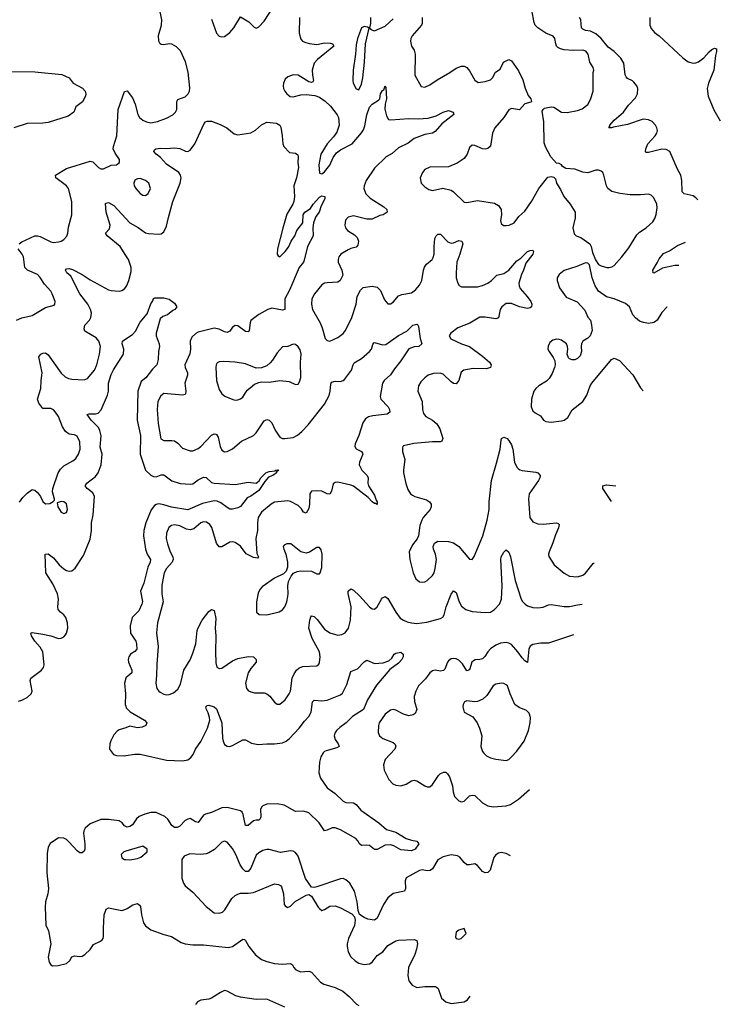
# Model space of a CAD drawing. Header units: inches. Extents: x 1834610 to 2027685, y 642842 to 774116.
# Tile 417 of 632: x 1999194 to 2004515, y 680971 to 688452. Entities that reach past the tile are written whole.
import ezdxf

# ---------------------------------------------------------------- set-up
doc = ezdxf.new("R2010")
doc.units = ezdxf.units.IN
doc.header["$MEASUREMENT"] = 0
doc.layers.add('B9698', color=7, linetype='Continuous')
doc.layers.add('C0608', color=7, linetype='Continuous')

msp = doc.modelspace()

# ---------------------------------------------------------------- linework, layer by layer
at = {"layer": 'B9698', "color": 5}
for points, elevation in [([(1999130, 688059.2), (1999310, 688057.3), (1999514.7, 688034.7), (1999571, 688010), (1999601.6, 687970), (1999671.9, 687931.9), (1999691.5, 687910), (1999697.4, 687890), (1999695.1, 687870), (1999672.5, 687827.5), (1999621.6, 687790), (1999604.9, 687750), (1999561.8, 687718.2), (1999410, 687670.8), (1999370, 687666.2), (1999250, 687664.7), (1999149.2, 687630.8)], 260), ([(1999189.6, 686750), (1999210, 686764.2), (1999310, 686808.9), (1999330, 686810.3), (1999350, 686804.2), (1999430, 686763.6), (1999450, 686759), (1999490, 686763.1), (1999510, 686770.3), (1999530, 686781.3), (1999553.2, 686806.8), (1999560.4, 686830), (1999564.6, 686875.4), (1999589.8, 686970), (1999589.8, 687070), (1999563.9, 687170), (1999549.7, 687190), (1999469.6, 687250), (1999467, 687270), (1999550, 687321.1), (1999730, 687377.6), (1999750, 687372.7), (1999793.4, 687330), (1999810, 687320.3), (1999830, 687318.4), (1999890, 687346.4), (1999929.3, 687350.7), (1999952.3, 687367.7), (1999952.3, 687390), (1999918.5, 687438.5), (1999903.9, 687470), (1999906, 687490), (1999931.2, 687570), (1999941.3, 687770), (1999990, 687907.3), (2000000, 687908.9)], 260), ([(2000000, 686661.6), (1999957.1, 686730), (1999857.6, 686810), (1999847, 686830), (1999876.8, 686863.2), (1999881.2, 686890), (1999852.1, 686990), (1999845.6, 687054.4), (1999850, 687059.1), (1999870, 687062.3), (1999910, 687040.2), (2000000, 686941.9)], 240), ([(1999170, 686168.4), (1999210, 686186.7), (1999290, 686203.8), (1999390, 686266.3), (1999456.2, 686283.8), (1999461.2, 686290), (1999463.7, 686310), (1999441.2, 686370), (1999429.6, 686390), (1999383.4, 686443.4), (1999350, 686494.3), (1999330, 686516), (1999254.5, 686550), (1999234, 686570), (1999224, 686650), (1999213.7, 686670), (1999181.6, 686710)], 260), ([(1999193.9, 684786.1), (1999217.6, 684822.4), (1999250, 684855.6), (1999290, 684882), (1999310, 684878.4), (1999330, 684860.4), (1999352.2, 684830), (1999370, 684790.8), (1999390, 684773.4), (1999422.7, 684777.3), (1999449.2, 684790.8), (1999459, 684801), (1999459, 684810), (1999444.2, 684864.2), (1999445.7, 684890), (1999487.2, 685010), (1999504.1, 685035.9), (1999530, 685062.6), (1999598.8, 685101.2), (1999621, 685119), (1999641.5, 685150), (1999652.5, 685190), (1999650, 685244), (1999630, 685287), (1999610, 685298), (1999570, 685302.7), (1999543.3, 685323.3), (1999518.7, 685358.7), (1999490, 685436.3), (1999466, 685470), (1999450, 685487.1), (1999430, 685499.1), (1999370, 685496.9), (1999338.8, 685538.7), (1999329, 685570), (1999355.4, 685650), (1999356.8, 685710), (1999364.4, 685770), (1999340.5, 685890), (1999354.5, 685910), (1999370, 685918.9), (1999390, 685921.1), (1999410, 685905.7), (1999510, 685767), (1999538.8, 685738.8), (1999565.2, 685725.2), (1999590, 685719.6), (1999684.4, 685715.6), (1999710, 685725.5), (1999763.5, 685790), (1999779.3, 685830), (1999799.4, 685910), (1999807.1, 685970), (1999796.4, 686010), (1999774.8, 686034.8), (1999690, 686085.7), (1999683.1, 686103.1), (1999688.3, 686131.7), (1999723.5, 686170), (1999735.3, 686190), (1999738.8, 686221.2), (1999732.7, 686250), (1999711.8, 686291.8), (1999650.8, 686370), (1999583.4, 686503.4), (1999551.6, 686530), (1999541.7, 686550), (1999550, 686558.9), (1999570, 686562.8), (1999595.1, 686555.1), (1999670, 686516.5), (1999730, 686476.2), (1999870, 686399.2), (1999890, 686393.6), (1999950, 686390.4), (1999970, 686395.5), (1999990, 686408), (2000000, 686420.8)], 240), ([(1999184.9, 683275.1), (1999210, 683282.4), (1999250, 683303.1), (1999280.9, 683330), (1999289.6, 683350.4), (1999275.1, 683430), (1999279.7, 683450), (1999359.6, 683510), (1999374.3, 683530), (1999381.2, 683550), (1999370.8, 683650), (1999350, 683685.4), (1999309.8, 683730), (1999284.7, 683770), (1999279, 683790), (1999290, 683794.9), (1999370, 683784.4), (1999431, 683771), (1999490, 683751.5), (1999510, 683751.8), (1999530, 683763.7), (1999542.2, 683777.8), (1999550, 683790.7), (1999560.8, 683830), (1999556.8, 683870), (1999544.4, 683910), (1999530.7, 683930.7), (1999504.5, 683950), (1999487.8, 683970), (1999483.5, 683990), (1999489.7, 684050), (1999480.4, 684090), (1999445.6, 684165.6), (1999392.8, 684250), (1999388, 684392), (1999410, 684393.7), (1999450, 684363.7), (1999494.9, 684310), (1999530, 684278.6), (1999550, 684267.1), (1999570, 684262), (1999590, 684264.2), (1999615.8, 684284.2), (1999679.7, 684380.3), (1999730, 684504.9), (1999740.2, 684570), (1999738.8, 684630), (1999753.4, 684690), (1999762.5, 684830), (1999750, 684857.2), (1999706.9, 684890), (1999692.6, 684910), (1999704, 684930), (1999770, 684980.2), (1999790, 685008.5), (1999813.6, 685070), (1999821.6, 685150), (1999804.5, 685204.5), (1999814, 685290), (1999804.1, 685330), (1999792.6, 685352.6), (1999736.5, 685410), (1999707.5, 685452.5), (1999721.4, 685458.6), (1999770, 685457.1), (1999790, 685463.2), (1999812.7, 685487.3), (1999861.7, 685598.3), (1999867.9, 685630), (1999869, 685690), (1999890, 685756), (1999907.1, 685792.9), (1999982.2, 685910), (1999985.7, 685950), (1999972.3, 685990), (1999974, 686010), (2000000, 686027.5)], 220), ([(2000000, 683450.3), (1999999.7, 683450), (1999989.3, 683410), (1999998, 683330), (1999995.8, 683250), (2000000, 683235.2)], 220), ([(2000000, 683072.6), (1999950, 683055.3), (1999934.5, 683045.5), (1999910, 683018), (1999886.4, 682973.6), (1999878, 682950), (1999876.9, 682910), (1999906.4, 682870), (1999930, 682861.5), (1999990, 682859.2), (2000000, 682860.6)], 220), ([(2000000, 682321.7), (1999990, 682326.6), (1999973.8, 682350), (1999950, 682364.9), (1999870, 682375), (1999810, 682374.4), (1999730, 682340.8), (1999691.1, 682310), (1999682.3, 682290), (1999680.1, 682270), (1999690.2, 682189.8), (1999690.3, 682150), (1999684.7, 682135.3), (1999670, 682120.9), (1999650, 682122.4), (1999630, 682136.4), (1999570, 682203.5), (1999550, 682222.7), (1999530, 682233.7), (1999490, 682235.1), (1999426.4, 682193.6), (1999410, 682165.2), (1999402.8, 682117.2), (1999400.5, 681970), (1999412.3, 681850), (1999407, 681810), (1999389.5, 681750.5), (1999386.8, 681710), (1999392.3, 681572.3), (1999412.3, 681530), (1999430.3, 681430), (1999410.6, 681330), (1999417.3, 681290), (1999430, 681271), (1999443.8, 681263.8), (1999485.5, 681265.5), (1999550, 681281.3), (1999575.9, 681304.1), (1999590, 681330.4), (1999610, 681339.6), (1999650, 681333.4), (1999670, 681335.8), (1999690, 681348.4), (1999730, 681388.2), (1999754.7, 681425.3), (1999809.2, 681450), (1999820.5, 681459.5), (1999829.5, 681470), (1999831.2, 681488.8), (1999829.7, 681550), (1999836.3, 681650), (1999850, 681694), (1999870, 681703), (1999970, 681684.4), (2000000, 681694.3)], 220), ([(2000000, 682134.5), (1999984.7, 682130), (1999966, 682110), (1999970, 682084.7), (1999990, 682071), (2000000, 682070.1)], 240)]:
    msp.add_lwpolyline(points, dxfattribs=dict(at, elevation=elevation))
at = {"layer": 'B9698', "color": 5, "elevation": 240}
msp.add_lwpolyline([(1999510, 684792.3), (1999478, 684782), (1999482.8, 684750), (1999510, 684710.8), (1999530, 684699.1), (1999550, 684706.8), (1999557.6, 684730), (1999550, 684772.7), (1999530, 684789.3)], close=True, dxfattribs=at)
at = {"layer": 'C0608', "color": 5}
for points, elevation in [([(2000000, 687908.9), (2000010, 687910.5), (2000050, 687857.6), (2000071.2, 687810), (2000091.4, 687731.4), (2000103.7, 687710), (2000130, 687688.9), (2000156.9, 687676.9), (2000190, 687669.2), (2000240.5, 687679.5), (2000310, 687705.3), (2000358, 687730), (2000378.4, 687750), (2000387.8, 687770), (2000388.5, 687830), (2000394.1, 687845.8), (2000450, 687867), (2000473.3, 687890), (2000483.2, 687910), (2000486.1, 687933.9), (2000473.3, 688053.3), (2000452.6, 688132.6), (2000415.3, 688215.3), (2000385.4, 688245.5), (2000350, 688266.2), (2000330, 688269.5), (2000290, 688262.5), (2000270, 688264.5), (2000261.6, 688270), (2000249.9, 688290), (2000249, 688331), (2000272.5, 688410), (2000275, 688450), (2000254.6, 688550)], 260), ([(2000650, 688455.5), (2000690, 688350.7), (2000710, 688327.2), (2000730, 688321.5), (2000750, 688324.7), (2000790, 688354.3), (2000820.4, 688390), (2000870, 688474), (2000935.3, 688435.3), (2000974.6, 688394.6), (2000990, 688388.8), (2001010, 688397.6), (2001050, 688440.3), (2001122.7, 688550)], 260), ([(2001320.2, 688470), (2001317.8, 688350), (2001330, 688304.9), (2001341.6, 688290), (2001360.6, 688280.6), (2001391.8, 688271.8), (2001450, 688264.8), (2001510, 688276), (2001553.8, 688273.8), (2001570.8, 688270), (2001580.5, 688250), (2001455.8, 688150), (2001430, 688121.3), (2001416.3, 688070), (2001417.2, 688030), (2001426, 687990), (2001419.6, 687980.4), (2001410, 687975.6), (2001390, 687981.1), (2001310, 688032), (2001270, 688033.1), (2001230, 688017.7), (2001210, 687999.6), (2001196.9, 687970), (2001195.6, 687950), (2001198.3, 687930), (2001207.6, 687910), (2001222.3, 687890), (2001249, 687869.1), (2001270, 687867.2), (2001330, 687881.2), (2001370, 687884.2), (2001436.5, 687876.5), (2001470, 687863.7), (2001513.8, 687833.7), (2001555.8, 687795.8), (2001605.6, 687730), (2001615.8, 687710), (2001620.5, 687650), (2001601.7, 687598.3), (2001578.3, 687561.7), (2001530, 687508.4), (2001482.5, 687430), (2001465.3, 687350), (2001470, 687287.3), (2001490, 687280.3), (2001510, 687296.2), (2001550, 687347.7), (2001574.1, 687405.9), (2001600.1, 687439.9), (2001630, 687464.6), (2001719.5, 687510), (2001790, 687593.4), (2001804.5, 687615.5), (2001815.3, 687644.7), (2001830, 687730.5), (2001850, 687787), (2001869.9, 687810.1), (2001920.4, 687839.6), (2001928.5, 687851.6), (2001934.7, 687890), (2001950, 687914), (2001960.1, 687919.9), (2001970, 687950.6), (2001975.9, 687935.9), (2001979.6, 687850), (2001970.2, 687809.8), (2001968.2, 687771.8), (2001980.6, 687720.6), (2001994.9, 687694.9), (2002011.7, 687691.7), (2002150, 687701.7), (2002220.5, 687699.5), (2002295.2, 687704.8), (2002357, 687723), (2002410, 687750.3), (2002450, 687762.4), (2002486, 687750), (2002490.7, 687730.7), (2002399.2, 687660.8), (2002350, 687603.5), (2002330.4, 687590), (2002270, 687579.1), (2002190.4, 687550), (2002145.2, 687514.8), (2002070, 687478.5), (2002024, 687436), (2001978.7, 687410), (2001890, 687323.5), (2001824.9, 687230), (2001809.2, 687190), (2001806.9, 687170), (2001823.6, 687130), (2001856.2, 687096.2), (2001960.5, 687030), (2001983, 687010), (2001984.9, 686990), (2001954, 686970), (2001930, 686964.5), (2001870, 686935.6), (2001830, 686937.2), (2001730, 686961.1), (2001690, 686952.8), (2001668.7, 686930), (2001664.6, 686890), (2001668.8, 686870), (2001684.4, 686850), (2001738, 686818), (2001757.5, 686797.5), (2001766.9, 686770), (2001761.6, 686738.4), (2001750, 686723.1), (2001710, 686714), (2001690, 686704.7), (2001634.4, 686670), (2001618, 686650), (2001611.9, 686630), (2001611.9, 686610), (2001641.1, 686550), (2001648.8, 686510), (2001629, 686471), (2001610, 686456.9), (2001530, 686453.3), (2001510, 686449.8), (2001490, 686437.6), (2001434, 686370), (2001413.6, 686330), (2001410.2, 686290), (2001418.5, 686250), (2001475.6, 686150), (2001491.9, 686110), (2001514.8, 686030), (2001530, 686014.8), (2001550, 686010.7), (2001610, 686037.1), (2001650, 686068), (2001669.7, 686090.3), (2001717.2, 686190), (2001749.7, 686290), (2001758.4, 686350), (2001783.3, 686396.7), (2001803.8, 686416.2), (2001870, 686426.9), (2001910, 686420.3), (2001934, 686394), (2001964, 686324), (2001990, 686293.4), (2001993, 686293), (2002010, 686292.7), (2002030, 686306), (2002070, 686352.9), (2002096.3, 686363.7), (2002170, 686378), (2002200.6, 686399.4), (2002230, 686434.9), (2002248.6, 686470), (2002259.8, 686550), (2002267.6, 686572.4), (2002284.4, 686595.6), (2002326.6, 686630), (2002335.1, 686644.9), (2002341.8, 686670), (2002341.5, 686730), (2002347.5, 686790), (2002356.8, 686810), (2002370, 686823.2), (2002390, 686823.6), (2002445.1, 686765.1), (2002470, 686755.3), (2002490, 686756.1), (2002530, 686773.4), (2002551.9, 686770), (2002558.6, 686750), (2002537.7, 686670), (2002514.7, 686610), (2002509.1, 686529.1), (2002510.3, 686490), (2002520.9, 686450), (2002532.5, 686432.5), (2002550, 686423.2), (2002670, 686423.5), (2002710, 686433.6), (2002749.8, 686450.2), (2002777.4, 686470), (2002818.4, 686510), (2002870, 686523.8), (2002910, 686549.2), (2002970, 686620.3), (2003000.5, 686639.5), (2003050, 686690.4), (2003070, 686699.1), (2003090, 686701), (2003096.3, 686690), (2003090.6, 686670), (2003037, 686603), (2003021.3, 686550), (2003004.6, 686515.4), (2002986.2, 686450), (2002987.1, 686430), (2002996, 686410), (2003047.2, 686350), (2003074.9, 686310), (2003083.1, 686290), (2003082, 686270), (2003070, 686261.6), (2003050, 686258), (2002990, 686271.4), (2002930, 686295.5), (2002890, 686295), (2002855.8, 686270), (2002843.5, 686250), (2002830, 686188), (2002810, 686179.2), (2002730, 686192.8), (2002690, 686191.8), (2002612.8, 686147.2), (2002521.6, 686110), (2002468.2, 686070), (2002456.3, 686050), (2002467.6, 686027.6), (2002550, 685989.1), (2002610, 685968.9), (2002710, 685896.5), (2002762, 685850), (2002774.4, 685830), (2002770.7, 685810), (2002739.7, 685800.3), (2002638, 685802), (2002567.7, 685790), (2002546.8, 685773.2), (2002529.2, 685710.8), (2002510, 685684.2), (2002490, 685688.3), (2002470, 685701.7), (2002410, 685759.3), (2002387, 685767), (2002336.8, 685763.2), (2002296.3, 685750), (2002270, 685731.5), (2002239.9, 685700.1), (2002222.6, 685670), (2002218.3, 685630), (2002250.2, 685550), (2002253.8, 685490), (2002260.4, 685460.4), (2002277.6, 685437.6), (2002330, 685408.9), (2002361, 685381), (2002383.8, 685343.8), (2002407.2, 685270), (2002399.3, 685250), (2002390, 685243.5), (2002330, 685244.8), (2002187.3, 685232.7), (2002110, 685215.1), (2002104, 685210), (2002101.6, 685198.4), (2002101.6, 685170), (2002119.5, 685110), (2002109.1, 685030.9), (2002110.2, 685010), (2002127.1, 684927.1), (2002142, 684882), (2002163.1, 684850), (2002178.4, 684838.4), (2002194, 684830), (2002284.6, 684804.6), (2002306.7, 684790), (2002320.3, 684770), (2002320.3, 684750), (2002312, 684730), (2002258.7, 684670), (2002247.4, 684650), (2002233.7, 684610), (2002222.4, 684530), (2002211.9, 684508.2), (2002177.3, 684462.7), (2002153, 684410), (2002157.6, 684350), (2002183.7, 684250), (2002203.4, 684203.4), (2002230, 684180.5), (2002250, 684178), (2002270, 684181.6), (2002290, 684190.6), (2002329.4, 684230), (2002340.9, 684250), (2002350, 684282), (2002358.7, 684350), (2002353, 684390), (2002337, 684430), (2002335.1, 684450), (2002344.2, 684475.8), (2002368.7, 684490), (2002450, 684487.8), (2002490, 684478.3), (2002530.4, 684450), (2002610, 684354), (2002630, 684351), (2002645.8, 684374.2), (2002710.8, 684530), (2002744.6, 684650), (2002758.6, 684730), (2002760.7, 684790), (2002777.8, 684950), (2002816.6, 685083.3), (2002842, 685190), (2002850, 685258), (2002854.5, 685270), (2002870, 685281.3), (2002895.3, 685270), (2002910, 685255.3), (2002930, 685223), (2002939.6, 685190), (2002951.3, 685091.3), (2002970, 685053), (2002981.1, 685041.1), (2002991.7, 685031.7), (2003010, 685025.7), (2003114.8, 685014.8), (2003129, 685009), (2003146.4, 684990), (2003143.7, 684970), (2003133.4, 684950), (2003064.6, 684850), (2003059.6, 684810), (2003068.8, 684670), (2003090, 684638), (2003130, 684621.7), (2003170, 684619.6), (2003270, 684630.3), (2003284.1, 684624.1), (2003290, 684616), (2003287, 684590), (2003262.5, 684537.5), (2003243.4, 684476.6), (2003215.3, 684410), (2003210.4, 684390), (2003213.5, 684373.5), (2003253.4, 684310), (2003330, 684246.7), (2003370, 684224.6), (2003430, 684219.5), (2003470, 684230.3), (2003490, 684247.2), (2003550, 684320.9), (2003556.2, 684325.7)], 260), ([(2001859.1, 688470), (2001857.8, 688422.2), (2001851, 688391), (2001859.6, 688379.6), (2001873.2, 688373.2), (2001890, 688368), (2001970, 688403.2), (2002030, 688457.8)], 280), ([(2002251.7, 688470), (2002250, 688424), (2002244.9, 688410), (2002175.8, 688330), (2002165.3, 688310), (2002162.8, 688290), (2002170.3, 688250.3), (2002190, 688221), (2002197.4, 688190), (2002194, 688030), (2002244.4, 687944.4), (2002270, 687940.4), (2002310, 687957), (2002364.8, 687995.2), (2002461.6, 688050), (2002510, 688083.1), (2002550, 688099.5), (2002570, 688099.5), (2002588.8, 688088.9), (2002610, 688064.9), (2002650, 687994), (2002675.5, 687975.5), (2002730, 687982.6), (2002770, 687995.3), (2002784.7, 688010), (2002806.9, 688053.1), (2002843.1, 688076.9), (2002869.7, 688130.3), (2002910, 688150.4), (2002930, 688138.8), (2002983.1, 688063.1), (2003015.1, 687995.1), (2003032.1, 687932.1), (2003056.3, 687876.3), (2003076, 687850), (2003082, 687830), (2003075.3, 687824.7), (2003030, 687813.2), (2002990, 687767), (2002930, 687777.2), (2002910, 687767.6), (2002871.5, 687710), (2002803.1, 687630), (2002785.3, 687590), (2002768.9, 687491.1), (2002750, 687473.3), (2002730, 687468.4), (2002710, 687471.1), (2002650, 687496.3), (2002630, 687498.4), (2002610, 687481.2), (2002591.7, 687430), (2002570, 687397.6), (2002516.7, 687363.3), (2002450, 687333.7), (2002310, 687332.2), (2002270, 687314), (2002252.2, 687290), (2002234.9, 687250), (2002242, 687210), (2002270, 687181.6), (2002301.7, 687161.7), (2002330, 687154.9), (2002407.8, 687172.2), (2002470, 687158), (2002490, 687144.4), (2002570, 687064.9), (2002590, 687063.8), (2002670, 687079), (2002799.4, 687059.4), (2002830, 687039.3), (2002850.4, 687010), (2002854, 686970), (2002846.2, 686926.2), (2002850, 686904.7), (2002868, 686888), (2002887.7, 686887.7), (2002910.7, 686890.7), (2002950, 686908.2), (2002984.4, 686955.6), (2003030, 686998.4), (2003082, 687070), (2003137.4, 687170), (2003205.3, 687254.7), (2003230, 687262), (2003250, 687256), (2003264, 687244), (2003270.6, 687210), (2003301.5, 687161.5), (2003326, 687110), (2003375.3, 687050), (2003412.2, 686990), (2003414, 686946), (2003394, 686870), (2003404.9, 686824.9), (2003421, 686810), (2003456.5, 686796.5), (2003524.7, 686750), (2003534, 686730), (2003543.8, 686683.8), (2003567.5, 686627.5), (2003590, 686592), (2003610, 686581), (2003654, 686570), (2003670, 686568.5), (2003690, 686573.7), (2003710, 686585.7), (2003767.6, 686650), (2003820.4, 686719.6), (2003882, 686818), (2003902.5, 686837.5), (2003951.6, 686870), (2004002.5, 686917.5), (2004018, 686942), (2004027.4, 686972.6), (2004036.3, 687023.7), (2004034, 687050), (2004010, 687099.3), (2003990, 687119.5), (2003970, 687125.6), (2003910, 687120.5), (2003830, 687122.7), (2003752.3, 687132.3), (2003690, 687146), (2003660.7, 687170), (2003651.6, 687190), (2003631.5, 687271.5), (2003622.7, 687290), (2003610, 687300.9), (2003590, 687309.5), (2003570, 687309.6), (2003509.6, 687289.6), (2003470, 687293.3), (2003410, 687317), (2003342.7, 687322.7), (2003317.2, 687337.2), (2003308, 687350), (2003290, 687359), (2003270, 687362), (2003229, 687410), (2003187.2, 687487.2), (2003176.6, 687516.6), (2003175.6, 687675.6), (2003163.2, 687756.8), (2003168.7, 687770), (2003181, 687779), (2003230, 687790.4), (2003250, 687787), (2003310, 687750.2), (2003352.1, 687747.9), (2003430, 687762), (2003466.2, 687773.8), (2003510, 687808), (2003530, 687846), (2003549.6, 687910), (2003549.7, 688050), (2003553.5, 688070), (2003548.4, 688090), (2003525.1, 688130), (2003510.8, 688190), (2003492.9, 688212.9), (2003470, 688221.5), (2003398.2, 688218.2), (2003330, 688223.9), (2003301.2, 688230), (2003281.4, 688241.4), (2003272.1, 688252.1), (2003265.4, 688270), (2003258.7, 688310), (2003246.1, 688326.1), (2003190.7, 688350.7), (2003129.8, 688389.8), (2003109.6, 688410), (2003100.5, 688430), (2003082.6, 688522.6)], 280), ([(2004343.7, 687084.2), (2004330, 687099.1), (2004310, 687114.5), (2004239.3, 687130), (2004224.4, 687144.4), (2004223.7, 687230), (2004216.4, 687270), (2004190, 687317), (2004131.7, 687451.7), (2004105, 687465), (2004070, 687468.7), (2003970, 687443.1), (2003950, 687442.7), (2003947.1, 687447.1), (2003948.9, 687470), (2003963.9, 687510), (2004019.3, 687570), (2004031.7, 687590), (2004037.4, 687610), (2004033.8, 687630), (2004023.5, 687650), (2003997.5, 687677.5), (2003970, 687692.5), (2003930, 687695.6), (2003810, 687657.1), (2003703.4, 687636.6), (2003689.7, 687629.7), (2003669, 687630), (2003676.5, 687643.5), (2003675.1, 687650), (2003709.7, 687690), (2003781, 687750), (2003817.7, 687802.3), (2003870, 687859.3), (2003886.3, 687890), (2003887.8, 687930), (2003880.7, 687950), (2003858.8, 687978.8), (2003848.1, 687988.2), (2003810, 688006), (2003798.8, 688018.8), (2003792.2, 688032.2), (2003781.6, 688121.6), (2003759, 688159), (2003708.1, 688210), (2003662.8, 688242.8), (2003610.7, 688310), (2003570, 688344.1), (2003530, 688364.3), (2003490, 688369), (2003470, 688379.7), (2003462, 688390), (2003454.9, 688450), (2003446, 688470)], 260), ([(2003979, 688470), (2003980.3, 688410), (2003990, 688385.5), (2004015.3, 688355.3), (2004050, 688328.5), (2004230, 688161.3), (2004271.7, 688131.7), (2004310, 688123.1), (2004330, 688124.2), (2004350, 688131.8), (2004390, 688162.6), (2004430, 688208.7), (2004450, 688224.9), (2004470, 688235.8), (2004486, 688230), (2004486.4, 688210), (2004478.7, 688181.3), (2004464.7, 688070), (2004425.3, 687970), (2004414.9, 687930), (2004422, 687870), (2004466.1, 687766.1), (2004514.9, 687684)], 260), ([(2000000, 686941.9), (2000029.6, 686909.6), (2000093.7, 686873.8), (2000150, 686832.8), (2000173.4, 686826.6), (2000250, 686823.8), (2000270, 686826), (2000290, 686841.6), (2000310, 686884), (2000323.2, 686950), (2000356.5, 687070), (2000413.4, 687210), (2000420.2, 687250), (2000415.4, 687270), (2000402.7, 687290), (2000310, 687354), (2000264.5, 687404.5), (2000229.6, 687430), (2000212.7, 687450), (2000217.2, 687462.8), (2000228, 687470), (2000264.1, 687475.9), (2000310, 687473.8), (2000370, 687479.6), (2000410, 687474.6), (2000453.4, 687453.4), (2000470, 687451.3), (2000490, 687459.7), (2000525, 687510), (2000596.4, 687663.6), (2000605, 687675), (2000619.2, 687680.8), (2000650, 687681.2), (2000716.3, 687656.3), (2000766.5, 687630), (2000824.1, 687584.1), (2000850, 687576.8), (2000950, 687591.7), (2000986.3, 687613.7), (2001030, 687654), (2001070, 687674), (2001145.5, 687665.5), (2001170, 687651.3), (2001176.4, 687636.4), (2001188.2, 687570), (2001193, 687510), (2001200.5, 687490), (2001243.6, 687443.6), (2001290, 687437.1), (2001306, 687426), (2001310.4, 687410), (2001307, 687367), (2001312.2, 687330), (2001295.3, 687250), (2001276.8, 687190), (2001280.9, 687110), (2001276.1, 687070), (2001268.8, 687050), (2001224.3, 686975.7), (2001192.1, 686867.9), (2001152.2, 686712.2), (2001150.5, 686670.5), (2001156.8, 686656.8), (2001170, 686650.6), (2001210, 686690.3), (2001235, 686725), (2001257, 686770), (2001283.7, 686810), (2001299.8, 686850), (2001344, 686910), (2001348.2, 686970), (2001358.9, 686990), (2001402.7, 687017.3), (2001422.4, 687050), (2001470, 687104), (2001490, 687113.4), (2001511, 687110), (2001512.7, 687090), (2001482.9, 687037.1), (2001468.6, 686990), (2001444.2, 686955.8), (2001425.5, 686910), (2001420.3, 686870), (2001423.1, 686810), (2001381, 686730), (2001355.3, 686624.7), (2001348.7, 686610), (2001316.5, 686570), (2001243.9, 686396.1), (2001207.6, 686330), (2001207.3, 686250), (2001190, 686243.9), (2001110, 686259.1), (2001078.7, 686250), (2001010, 686212.4), (2000950, 686167.6), (2000943.7, 686150), (2000937.3, 686090), (2000930, 686079.7), (2000910, 686084.1), (2000850, 686125.6), (2000830, 686129.8), (2000810, 686117.2), (2000790, 686084.7), (2000770, 686074.2), (2000750, 686079.8), (2000710, 686102), (2000670, 686107.7), (2000550, 686079.2), (2000531, 686069), (2000500.6, 686039.4), (2000489.4, 686010.6), (2000492.1, 685950), (2000486.4, 685913.6), (2000449.2, 685830), (2000450.2, 685810), (2000468, 685770), (2000469.2, 685750), (2000449.1, 685690), (2000455.6, 685630), (2000453.7, 685610), (2000450, 685605.1), (2000430, 685599.7), (2000290, 685611.1), (2000266, 685594), (2000242.9, 685550), (2000239.3, 685490), (2000244.7, 685384.7), (2000266.7, 685266.7), (2000290, 685254.9), (2000350, 685256), (2000370, 685251.8), (2000394.7, 685234.7), (2000430, 685195.5), (2000490, 685175.3), (2000510, 685175.3), (2000550, 685194), (2000570, 685210.2), (2000650, 685294.3), (2000670, 685304.2), (2000683.1, 685303.1), (2000690, 685301.6), (2000701.2, 685281.2), (2000717.2, 685210), (2000730, 685181.3), (2000750, 685168), (2000770, 685170.3), (2000810, 685191.7), (2000878.4, 685250), (2000970, 685291.8), (2000990, 685312.2), (2001050, 685403.1), (2001070, 685414.9), (2001090, 685410.3), (2001110, 685390.3), (2001133.3, 685333.3), (2001170, 685281.1), (2001190, 685270.3), (2001209, 685269), (2001270, 685278), (2001305, 685295), (2001337, 685323), (2001384.9, 685375.1), (2001510, 685530.3), (2001543.7, 685596.3), (2001551.6, 685630), (2001556, 685684), (2001563, 685697), (2001590, 685704.9), (2001630, 685702.8), (2001650, 685710.3), (2001660.5, 685719.5), (2001715.3, 685790), (2001725.6, 685830), (2001734.7, 685845.3), (2001790, 685877.3), (2001851.3, 685930), (2001865.4, 685950), (2001875.3, 685984.7), (2001884, 685996), (2001890, 685999.3), (2001950, 685982.8), (2001974.8, 685985.2), (2002070, 686052.6), (2002135.6, 686084.4), (2002181.2, 686130), (2002210, 686138.8), (2002215.9, 686135.9), (2002222, 686122), (2002235.3, 686030), (2002247.3, 685990), (2002224.7, 685970), (2002190, 685966.6), (2002148.4, 685951.6), (2002090, 685858.9), (2002040.3, 685799.7), (2002010, 685752.8), (2001961.7, 685710), (2001949.4, 685690.6), (2001931.9, 685590), (2001938, 685570), (2001991.4, 685510), (2002002.6, 685490), (2002004.4, 685470), (2001984.4, 685455.6), (2001876.6, 685443.4), (2001844.5, 685435.5), (2001820, 685420), (2001800.7, 685390), (2001770, 685292.3), (2001741.7, 685230), (2001739.5, 685210), (2001750, 685190.7), (2001790.7, 685170), (2001797.3, 685157.3), (2001799.3, 685150), (2001774.4, 685090), (2001772.6, 685070), (2001792.8, 685030), (2001834, 684990), (2001840.2, 684970), (2001839, 684930), (2001843.7, 684910), (2001890, 684838.8), (2001901.7, 684801.7), (2001910.3, 684790), (2001910, 684769.2), (2001897.2, 684777.2), (2001890, 684776), (2001870, 684789.6), (2001842, 684822), (2001730, 684906.8), (2001710, 684915.4), (2001610, 684937.7), (2001590, 684936.9), (2001575.1, 684924.9), (2001562.8, 684870), (2001550, 684846.3), (2001530, 684848.4), (2001490, 684868.7), (2001447.2, 684872.8), (2001409.3, 684870.7), (2001399, 684850), (2001395.7, 684770), (2001390, 684739.3), (2001370, 684702.4), (2001350, 684711.5), (2001334.8, 684734.8), (2001310, 684760.3), (2001250, 684791.8), (2001230, 684795.6), (2001130, 684785.1), (2001103.1, 684770), (2001030.2, 684709.8), (2001006.4, 684670), (2000999.3, 684630), (2000999.3, 684570), (2000987.9, 684510), (2000995.6, 684395.6), (2001008, 684370), (2000999.6, 684360.4), (2000970, 684366.3), (2000914.9, 684394.9), (2000871, 684451), (2000830, 684479.7), (2000810, 684485.4), (2000790, 684482.6), (2000730, 684447.8), (2000710, 684446), (2000690, 684474), (2000653.4, 684593.4), (2000637.1, 684617.1), (2000613.8, 684633.8), (2000590, 684635.9), (2000570, 684628.1), (2000515.7, 684584.3), (2000490, 684577), (2000460.7, 684580.7), (2000410, 684605.8), (2000370, 684614.8), (2000347.7, 684610), (2000327.2, 684592.8), (2000309, 684550), (2000307.9, 684510), (2000316.5, 684470), (2000338, 684410), (2000357.8, 684370), (2000360.3, 684350), (2000352.9, 684330), (2000310, 684282), (2000292.1, 684250), (2000274.5, 684154.5), (2000273.2, 684090), (2000284.6, 684030), (2000240.2, 683870), (2000234.4, 683794.4), (2000246.5, 683690), (2000234.7, 683554.7), (2000234.3, 683470), (2000227, 683410), (2000235.5, 683370), (2000250.6, 683350), (2000262.2, 683342.2), (2000290, 683327.2), (2000310, 683322.6), (2000330, 683323.7), (2000363.3, 683336.7), (2000395.2, 683364.8), (2000416, 683404.1), (2000440.8, 683510), (2000490, 683588.7), (2000510, 683638), (2000532.1, 683710), (2000541.8, 683810), (2000549.3, 683830.7), (2000579.8, 683890), (2000630, 683955.5), (2000650, 683970.6), (2000670, 683962), (2000683.4, 683903.4), (2000677.6, 683830), (2000684.2, 683770), (2000681.1, 683650), (2000684.8, 683564.8), (2000692.4, 683532.4), (2000710, 683521.6), (2000730, 683524.9), (2000810, 683580.2), (2000850, 683598.8), (2000930, 683613.4), (2000970.8, 683610), (2000990.3, 683590.3), (2000990.3, 683570), (2000950, 683523), (2000930.3, 683490), (2000910.4, 683410.4), (2000918, 683370), (2000932.2, 683352.2), (2000950, 683343.8), (2000978.7, 683338.7), (2001050, 683336.5), (2001070.3, 683330.3), (2001092.9, 683312.9), (2001130, 683266.8), (2001150, 683250.8), (2001170, 683250.7), (2001210, 683284.9), (2001241.6, 683330), (2001250, 683351.3), (2001263.8, 683450), (2001278, 683482), (2001296.9, 683510), (2001314, 683526), (2001342, 683538), (2001450, 683543), (2001465.1, 683554.9), (2001472.1, 683567.9), (2001476.5, 683610), (2001470.7, 683650), (2001416.5, 683750), (2001390.6, 683830), (2001396.8, 683890), (2001404.2, 683915.8), (2001410, 683922.6), (2001430, 683918.6), (2001454.7, 683894.7), (2001510, 683820.7), (2001550, 683794), (2001610, 683776.1), (2001640.1, 683779.9), (2001666.2, 683793.8), (2001691.2, 683828.8), (2001705.6, 683890), (2001710.5, 683990), (2001688.8, 684091.1), (2001690, 684111), (2001710, 684128), (2001730, 684117), (2001775.6, 684075.6), (2001850, 683990.4), (2001870, 683975.5), (2001890, 683973.4), (2001909.3, 683990), (2001941.3, 684050), (2001950, 684059.5), (2001970, 684068.4), (2001990, 684053.4), (2002050.3, 683950), (2002084.7, 683904.7), (2002108.4, 683888.4), (2002136.7, 683876.7), (2002170, 683868.1), (2002210, 683865.4), (2002285.8, 683874.2), (2002390, 683901.7), (2002407.7, 683912.3), (2002418.2, 683930), (2002433, 683990), (2002470, 684086.7), (2002490, 684112.2), (2002510, 684100.5), (2002532, 684030), (2002550, 683996), (2002581.3, 683970), (2002630, 683956.3), (2002730, 683947.3), (2002770, 683951), (2002799.8, 683970), (2002837.7, 684010), (2002853.1, 684050), (2002859.3, 684150), (2002848.8, 684351.1), (2002851.6, 684370), (2002870, 684406.8), (2002890, 684422.8), (2002910, 684406), (2002922.6, 684370), (2002957.4, 684190), (2003002.9, 684050), (2003012.5, 684032.5), (2003034, 684010), (2003050, 683999), (2003090, 683984.9), (2003130, 683983.6), (2003170, 683988.8), (2003210, 684005.3), (2003231, 684009), (2003330, 683993.6), (2003370, 683992.2), (2003430, 684006), (2003466.5, 684011.4)], 240), ([(2004200.8, 686583.9), (2004170, 686583.4), (2004075.9, 686564.1), (2004010, 686527), (2004005.2, 686530), (2004002.9, 686550), (2004036.4, 686603.6), (2004050, 686634.9), (2004083.5, 686676.5), (2004130, 686696), (2004190, 686737.3), (2004251.8, 686762.4)], 260), ([(2000000, 686420.8), (2000008.4, 686431.6), (2000023.1, 686470), (2000039.8, 686540.2), (2000040.3, 686570), (2000019.8, 686630), (2000000, 686661.6)], 240), ([(2003490, 686603.7), (2003424.2, 686575.8), (2003330, 686545.4), (2003290, 686517), (2003277, 686490), (2003276, 686470), (2003293.7, 686413.7), (2003344.8, 686344.8), (2003427.9, 686307.9), (2003485.3, 686245.3), (2003510, 686191), (2003528.2, 686168.2), (2003538, 686130), (2003542, 686090), (2003526.8, 686050), (2003508.2, 686031.8), (2003470, 686008.7), (2003460.7, 685990), (2003457.3, 685970), (2003460.7, 685930), (2003450, 685898), (2003430, 685879), (2003410, 685869), (2003390, 685868.7), (2003370, 685875.3), (2003363.2, 685883.2), (2003353.2, 685910), (2003358, 685950), (2003355.1, 685970), (2003346.6, 685990), (2003310, 686016.3), (2003290, 686023.5), (2003270, 686024), (2003243.2, 686016.8), (2003221.4, 685998.6), (2003208.2, 685971.8), (2003206, 685950), (2003214.4, 685930), (2003245.9, 685885.8), (2003259, 685859), (2003261.6, 685830), (2003256.4, 685810), (2003237.2, 685762.8), (2003215.3, 685724.7), (2003195.1, 685704.9), (2003137.3, 685670), (2003114, 685650), (2003099.1, 685630), (2003080.7, 685570), (2003078.8, 685510), (2003090, 685481), (2003110, 685464), (2003150, 685442.8), (2003172.7, 685410), (2003190, 685398), (2003230, 685392.9), (2003310, 685403.1), (2003330, 685410.5), (2003357, 685430), (2003390, 685487.3), (2003470, 685551), (2003500.1, 685599.9), (2003527, 685670), (2003539.3, 685690), (2003689.4, 685870.6), (2003710, 685881), (2003750, 685862.8), (2003850, 685753.4), (2003910, 685654.8), (2003929.1, 685631.8)], 280), ([(2004110.6, 686267.8), (2004110, 686267.3), (2004070, 686227.3), (2004035.8, 686170), (2004022, 686158), (2004009, 686151), (2003970, 686144.7), (2003931.2, 686151.2), (2003902, 686162), (2003870, 686186), (2003850.9, 686210.9), (2003824.2, 686270), (2003796, 686296), (2003710, 686331.6), (2003650, 686347.3), (2003589.7, 686389.7), (2003563.6, 686430), (2003542.9, 686490), (2003521.2, 686590), (2003510, 686601.2), (2003490, 686603.7)], 280), ([(2000000, 686027.5), (2000050, 686061.3), (2000074.5, 686085.5), (2000110, 686153.4), (2000163.6, 686216.4), (2000190, 686292), (2000205.2, 686314.8), (2000210, 686334), (2000220.4, 686339.6), (2000290, 686339.1), (2000330, 686328.2), (2000370, 686299.3), (2000388, 686270), (2000372.7, 686250), (2000357.2, 686242.8), (2000317.3, 686210), (2000282, 686198), (2000260.6, 686179.4), (2000230.4, 686070), (2000230.4, 686050), (2000254.4, 685990), (2000257.1, 685970), (2000248.2, 685930), (2000245.5, 685870), (2000236.4, 685830), (2000202.6, 685797.5), (2000152.6, 685730), (2000116.5, 685703.5), (2000092, 685630), (2000086.4, 685410), (2000111.9, 685291.9), (2000110.1, 685150), (2000150.2, 685030), (2000190, 684991.3), (2000210, 684981.1), (2000230, 684979.3), (2000270, 684993.8), (2000290, 684993.1), (2000349.5, 684949.5), (2000412.1, 684927.9), (2000490, 684922), (2000510, 684926.7), (2000550, 684956.5), (2000590, 684976.5), (2000610, 684972.4), (2000650, 684936.9), (2000670, 684931.5), (2000830, 684919.3), (2000930, 684939.1), (2000990, 684931), (2001012.1, 684947.9), (2001025.2, 684970), (2001063.7, 685010), (2001090, 685018.3), (2001136.4, 685023.6), (2001138, 685030), (2001150, 685032.7), (2001162, 685030), (2001143.6, 685016.4), (2001144.7, 685010), (2001117.3, 684990), (2001084.8, 684975.2), (2001055.6, 684944.4), (2001010, 684875.4), (2000950, 684832.2), (2000922, 684818), (2000870, 684753.3), (2000850, 684743), (2000810, 684733.3), (2000790, 684734.3), (2000770, 684744.5), (2000721.9, 684781.9), (2000693.4, 684793.4), (2000670, 684795.7), (2000583.4, 684776.6), (2000470, 684726.8), (2000347.7, 684747.7), (2000290, 684766.6), (2000250, 684773.3), (2000230, 684768.7), (2000219.3, 684760.7), (2000192, 684728), (2000152, 684628), (2000138.2, 684570), (2000135.4, 684530), (2000148.9, 684428.9), (2000162.9, 684390), (2000187.3, 684350), (2000185, 684330), (2000167.7, 684292.3), (2000137.8, 684170), (2000112.2, 684110), (2000127.7, 684032.3), (2000122.9, 684010), (2000098.6, 683961.4), (2000048.4, 683910), (2000033.9, 683846.1), (2000035, 683790), (2000076.1, 683730), (2000082.1, 683710), (2000084.5, 683670), (2000069.5, 683650.5), (2000035.3, 683630), (2000022.6, 683610), (2000018, 683590), (2000020.2, 683570), (2000045.6, 683510), (2000045.3, 683490), (2000000, 683450.3)], 220), ([(2003689.4, 684792.4), (2003622, 684890), (2003624, 684910), (2003650, 684917), (2003722.8, 684909.4)], 260), ([(2003400.1, 683778.8), (2003210, 683714.4), (2003150, 683713.6), (2003090, 683704.5), (2003070, 683691.2), (2003061.8, 683670), (2003050, 683567), (2003030, 683579.7), (2003010, 683602.2), (2002977.7, 683650), (2002930, 683705.5), (2002910, 683715.9), (2002890, 683718.7), (2002845.9, 683714.1), (2002810, 683700.7), (2002770, 683672.4), (2002749.3, 683650), (2002727.5, 683612.5), (2002710, 683596.4), (2002690, 683589.8), (2002652.7, 683587.3), (2002639.6, 683580.4), (2002629.1, 683570), (2002610, 683511.8), (2002590, 683503.5), (2002557.6, 683557.6), (2002530, 683586.6), (2002510, 683596.8), (2002490, 683599.4), (2002470, 683595.3), (2002450, 683581.1), (2002442.2, 683570), (2002422.2, 683517.8), (2002413.7, 683506.3), (2002390, 683503.1), (2002350, 683509.8), (2002330, 683503.5), (2002310, 683489.7), (2002275.4, 683444.6), (2002223.9, 683390), (2002201.6, 683350), (2002191, 683310), (2002191.9, 683271.9), (2002210.3, 683210), (2002198.8, 683181.2), (2002182.8, 683170), (2002150, 683163.5), (2002110, 683176.5), (2002050, 683206.6), (2002030, 683209.8), (2002010, 683205.7), (2001970, 683174.7), (2001924.4, 683110), (2001918.3, 683090), (2001915.6, 683035.6), (2001928, 683010), (2001951.5, 682991.6), (2002030, 682960.3), (2002043.8, 682950), (2002051.5, 682931.6), (2002042.6, 682910), (2001968.6, 682830), (2001958, 682790), (2001962.6, 682750), (2001998.6, 682678.6), (2002027.1, 682647.1), (2002050, 682636.5), (2002090, 682630.4), (2002130, 682642.4), (2002170, 682667.7), (2002190, 682673), (2002210, 682667.7), (2002270, 682630.3), (2002290, 682623.1), (2002310, 682624.4), (2002330, 682640.4), (2002374.7, 682710), (2002390, 682725.3), (2002415.8, 682735.8), (2002430, 682733.4), (2002443.1, 682723.1), (2002458.3, 682698.3), (2002480.7, 682630), (2002485.8, 682585.8), (2002496.5, 682550), (2002530, 682517.6), (2002550, 682508.9), (2002570, 682513.7), (2002610, 682553.7), (2002630, 682561.1), (2002650, 682556.5), (2002710, 682500.9), (2002750, 682478.6), (2002790, 682472.2), (2002890, 682477.8), (2002922, 682490), (2002983.6, 682530), (2003064.7, 682603.9)], 240), ([(2000000, 682860.6), (2000070, 682870.2), (2000110, 682870.2), (2000310, 682825), (2000430, 682820.7), (2000470, 682828.9), (2000493.6, 682846.4), (2000511.3, 682868.7), (2000530, 682908.4), (2000570, 682968.7), (2000619.4, 683070), (2000637.1, 683130), (2000636.4, 683150), (2000625.4, 683185.4), (2000611.8, 683210), (2000607.7, 683232.3), (2000618, 683242), (2000630, 683243), (2000672, 683232), (2000690, 683214.8), (2000729.3, 683110), (2000734.2, 682994.2), (2000739, 682970), (2000750, 682945.5), (2000770, 682932.4), (2000790, 682930.4), (2000810, 682937), (2000890, 682980.3), (2000910, 682979.5), (2000955, 682955), (2001004.5, 682944.5), (2001070, 682950.2), (2001130, 682949.3), (2001190, 682958.5), (2001217.4, 682970), (2001243.8, 682990), (2001316.5, 683070), (2001356.7, 683123.3), (2001390, 683156.5), (2001407.9, 683190), (2001419.2, 683270), (2001430, 683282.3), (2001490, 683277.8), (2001530, 683280.6), (2001630, 683322.6), (2001645.5, 683334.5), (2001679.6, 683400.4), (2001710, 683498.8), (2001760.5, 683519.5), (2001810, 683572), (2001830, 683585.5), (2001890, 683561.1), (2001953.4, 683566.6), (2001998.9, 683581.1), (2002019.5, 683600.5), (2002037.2, 683630), (2002050, 683638), (2002090, 683646), (2002106, 683630), (2002106, 683610), (2002096, 683590), (2002070, 683562), (2002005.2, 683514.8), (2001903.1, 683396.9), (2001835.1, 683284.9), (2001805.5, 683210), (2001722.7, 683157.3), (2001674.9, 683110), (2001625.4, 683074.6), (2001600.3, 683050), (2001588, 683030), (2001583.2, 683010), (2001590, 682984), (2001614, 682950), (2001620.5, 682930), (2001601.7, 682918.3), (2001522.3, 682897.7), (2001508.6, 682891.4), (2001499.3, 682880.7), (2001481.7, 682850), (2001470.3, 682810), (2001465.3, 682730), (2001479.5, 682690), (2001530, 682614.9), (2001590, 682572.4), (2001650, 682514.9), (2001670, 682504.4), (2001730, 682502.4), (2001748.9, 682488.9), (2001784.9, 682445), (2001920.7, 682350), (2001979.4, 682299.4), (2002050, 682278.3), (2002130, 682230.6), (2002170, 682217.3), (2002210.8, 682210.8), (2002224.7, 682190), (2002198.8, 682150), (2002170, 682136), (2002090, 682145.6), (2002034.8, 682174.8), (2002010, 682183.1), (2001970, 682179.3), (2001910, 682148.2), (2001890, 682148), (2001850, 682177.4), (2001830, 682180.7), (2001790, 682176.9), (2001772.1, 682192.1), (2001764.4, 682210), (2001746.3, 682230), (2001630, 682295.5), (2001590, 682312.1), (2001567.3, 682312.7), (2001530, 682293.3), (2001510, 682289.5), (2001467.6, 682350), (2001390, 682425.7), (2001350, 682438), (2001290, 682436.9), (2001203.5, 682483.5), (2001150, 682494.2), (2001070, 682491.9), (2001040.9, 682479.1), (2001030.2, 682469.8), (2001024.3, 682450), (2001024.9, 682395), (2001020, 682380), (2001010.2, 682369.8), (2000990.9, 682370.9), (2000970, 682365.5), (2000930, 682328.3), (2000910, 682329.6), (2000892.7, 682412.7), (2000884, 682430), (2000870, 682439.8), (2000770, 682466.2), (2000730, 682464.6), (2000650, 682427.2), (2000604.3, 682415.7), (2000590, 682407.4), (2000550, 682352.2), (2000530, 682357.2), (2000490, 682381.4), (2000470, 682376.8), (2000450, 682366.8), (2000410, 682325.1), (2000390, 682313.1), (2000370, 682315.3), (2000350, 682329.7), (2000318.5, 682378.5), (2000297.2, 682397.2), (2000230, 682428.8), (2000190, 682429.4), (2000143.5, 682416.5), (2000102.4, 682397.6), (2000080.9, 682379.1), (2000050, 682334.8), (2000030, 682321), (2000010, 682316.8), (2000000, 682321.7)], 220), ([(2000000, 683235.2), (2000003.4, 683223.4), (2000032.1, 683192.1), (2000142.8, 683130), (2000158.8, 683110), (2000151.3, 683090), (2000124, 683076), (2000090, 683072.7), (2000030, 683083), (2000000, 683072.6)], 220), ([(2000000, 682070.1), (2000030, 682067.3), (2000090, 682079.1), (2000113.2, 682090), (2000162, 682130), (2000162, 682150), (2000130, 682172.3), (2000000, 682134.5)], 240), ([(2002920.6, 682099.2), (2002890, 682117.2), (2002850, 682124.2), (2002830, 682118), (2002810, 682105.7), (2002794.5, 682085.5), (2002767.2, 681990), (2002750, 681971.3), (2002730, 681968.7), (2002710, 681978.9), (2002670, 682026.3), (2002650, 682037.4), (2002610, 682029.7), (2002590, 682031.3), (2002570, 682047.6), (2002535.8, 682090), (2002519.2, 682099.2), (2002470, 682105.8), (2002410, 682091.6), (2002370, 682069.7), (2002330, 682000.4), (2002312.8, 681987.2), (2002290, 681985.3), (2002250, 681992.9), (2002230, 681988.5), (2002130, 681932), (2002121.1, 681910), (2002125.3, 681850), (2002115.5, 681830), (2002030, 681811.5), (2001990, 681779.6), (2001957.6, 681730), (2001910, 681624), (2001890, 681609.2), (2001837.5, 681617.5), (2001809.4, 681629.4), (2001774, 681654), (2001764, 681684), (2001758.4, 681750), (2001736.9, 681830), (2001701.6, 681890), (2001670, 681917.6), (2001650, 681925.6), (2001630, 681925.1), (2001450, 681862.7), (2001430, 681857.2), (2001410, 681862), (2001365.9, 681925.9), (2001310, 682096), (2001290, 682124.5), (2001270, 682133.6), (2001250, 682138), (2001175.4, 682124.6), (2001090, 682147.4), (2001070, 682147.2), (2001040.7, 682139.3), (2001010, 682122.4), (2000990, 682102.9), (2000950, 682005.2), (2000930, 681979.3), (2000910, 681979.3), (2000890, 682000.7), (2000869.8, 682029.9), (2000836.1, 682110), (2000810, 682153.6), (2000770, 682203.7), (2000750, 682209.4), (2000730, 682203.7), (2000673.5, 682146.5), (2000630, 682122.2), (2000610, 682114.7), (2000570, 682109.7), (2000485.9, 682114.2), (2000444.2, 682095.8), (2000426, 682070), (2000425.3, 681930), (2000437.1, 681890), (2000450.6, 681870), (2000510, 681821.6), (2000610, 681713.7), (2000670, 681666.4), (2000710, 681663.1), (2000733.6, 681670), (2000751.5, 681688.5), (2000805.4, 681774.6), (2000830, 681798), (2000850, 681808.7), (2000870, 681816.4), (2000930, 681814.4), (2000970, 681820.3), (2001130, 681885.5), (2001160.5, 681880.5), (2001174.4, 681874.4), (2001183, 681863), (2001197.3, 681810), (2001204, 681730), (2001210, 681718), (2001227.3, 681707.3), (2001250, 681716), (2001287.3, 681752.7), (2001370, 681798.8), (2001390, 681804.7), (2001410, 681792), (2001461, 681710), (2001470, 681698), (2001490, 681684.7), (2001510, 681691), (2001550, 681716.3), (2001590, 681719.1), (2001630, 681704.9), (2001717.3, 681657.3), (2001736, 681636), (2001742.8, 681610), (2001740.7, 681590), (2001736.3, 681570), (2001690.3, 681469.7), (2001681.1, 681430), (2001681.1, 681410), (2001689, 681369), (2001710, 681330.6), (2001741.1, 681301.1), (2001770, 681283.7), (2001810, 681274), (2001850, 681277.1), (2001870, 681290.5), (2001910, 681342), (2001952.3, 681370), (2001990, 681418), (2002050, 681452.2), (2002070, 681458), (2002190, 681463.1), (2002210, 681456.3), (2002216, 681430), (2002208.9, 681390), (2002195.6, 681350), (2002146.7, 681250), (2002142.3, 681190), (2002150.3, 681150), (2002174.9, 681114.9), (2002210, 681098), (2002270, 681105.5), (2002350, 681107), (2002360.9, 681100.9), (2002371.7, 681090), (2002396.5, 681016.5), (2002430, 680988.8), (2002470, 680977.4), (2002570, 680988.8), (2002594.7, 681005.3), (2002616.2, 681032.9)], 240), ([(2000000, 681694.3), (2000010, 681697.6), (2000053.9, 681726.1), (2000090, 681735.5), (2000105.1, 681725.1), (2000112.7, 681712.7), (2000120.2, 681650), (2000134.6, 681590), (2000150, 681566.4), (2000190, 681537), (2000290, 681500.4), (2000346.4, 681486.4), (2000419.6, 681439.6), (2000450, 681430.3), (2000510, 681421.5), (2000590, 681423.5), (2000776.8, 681403.2), (2000810, 681410.3), (2000890, 681465.5), (2000902, 681462), (2000910, 681456), (2000935.3, 681410), (2000985.6, 681345.6), (2001030, 681311.8), (2001070, 681295.6), (2001130, 681280.8), (2001190, 681275.5), (2001250, 681281.6), (2001267.3, 681270), (2001276.3, 681250), (2001290, 681234), (2001310, 681224.9), (2001330, 681218), (2001390, 681222.4), (2001410, 681214.4), (2001478.3, 681138.3), (2001503.1, 681123.1), (2001590, 681097.6), (2001647.7, 681070), (2001697.1, 681030), (2001752, 680972), (2001770, 680960.5)], 220), ([(2001207.8, 680950), (2001070, 681008.9), (2000990, 681008.5), (2000870, 681024.1), (2000835.6, 681035.6), (2000770, 681070.9), (2000750, 681074.5), (2000718.8, 681061.2), (2000650, 681016.8), (2000629.7, 681009.7), (2000570, 681003), (2000544.9, 680990), (2000530.4, 680970)], 220)]:
    msp.add_lwpolyline(points, dxfattribs=dict(at, elevation=elevation))
for points, elevation in [([(2001810, 688399.7), (2001790, 688389.6), (2001760.7, 688310), (2001750, 688262), (2001744.8, 688190), (2001726.3, 688070), (2001723.1, 687990), (2001726.7, 687970), (2001750, 687927.3), (2001770, 687919.1), (2001790, 687962), (2001799.6, 688010), (2001814, 688130), (2001821.2, 688270), (2001849, 688389), (2001836.6, 688396.6)], 280), ([(2000110, 687244.5), (2000090, 687243.7), (2000070, 687233.2), (2000062.4, 687210), (2000064.4, 687190), (2000075.5, 687170), (2000110, 687130.6), (2000130, 687119.3), (2000150, 687116.3), (2000170, 687131), (2000187, 687170), (2000176.2, 687210), (2000149, 687230)], 260), ([(2001270, 685986.6), (2001230, 685969.3), (2001190, 685966), (2001150, 685922), (2001115, 685865), (2001096.1, 685843.9), (2001070, 685821.3), (2001030, 685806), (2000990, 685803.5), (2000910, 685837.2), (2000830.3, 685849.7), (2000744, 685856), (2000710, 685852.8), (2000695.1, 685844.9), (2000685.3, 685830), (2000683.1, 685810), (2000688.4, 685710), (2000710, 685642.8), (2000730.3, 685610.3), (2000752.9, 685592.9), (2000812.9, 685567.1), (2000830, 685562), (2000850, 685563), (2000870, 685570.5), (2000890, 685584.9), (2000923.1, 685636.9), (2000944.1, 685655.9), (2000978.3, 685681.7), (2001010, 685696.4), (2001030, 685700.4), (2001090, 685698.9), (2001170, 685711.8), (2001242, 685702), (2001290, 685680.7), (2001310, 685682.8), (2001320.1, 685699.9), (2001330, 685734), (2001326, 685850), (2001331.3, 685910), (2001323.3, 685943.3), (2001310, 685966), (2001290, 685983.7)], 260), ([(2001254, 684470), (2001222, 684470), (2001201.7, 684458.3), (2001196.3, 684450), (2001199.3, 684430), (2001216.4, 684390), (2001227.2, 684330), (2001227, 684293), (2001217.5, 684262.5), (2001198, 684242), (2001130, 684209.6), (2001037, 684143), (2001017.1, 684122.9), (2001004.8, 684095.2), (2000993.7, 684030), (2000993.4, 683950), (2001012.4, 683932.4), (2001070, 683928.9), (2001165.9, 683954.1), (2001190, 683968.2), (2001207.3, 683990), (2001223, 684030), (2001231.1, 684068.9), (2001234, 684090), (2001229.6, 684150), (2001236.6, 684183.4), (2001255.9, 684224.1), (2001274.5, 684245.5), (2001300.7, 684259.3), (2001330, 684263.8), (2001410, 684260.7), (2001450, 684242.8), (2001470, 684242.8), (2001477.2, 684250), (2001489.3, 684290.7), (2001491.3, 684391.3), (2001484.1, 684424.1), (2001470, 684441.2), (2001450, 684440.9), (2001394.4, 684405.6), (2001370, 684399.5), (2001329.6, 684409.6)], 260), ([(2002850, 683411.5), (2002810, 683403.6), (2002790, 683389.6), (2002741.8, 683318.2), (2002711.1, 683288.9), (2002670, 683272.1), (2002649.7, 683269.7), (2002590, 683276.2), (2002571.3, 683270), (2002561.6, 683250), (2002560.4, 683230), (2002570, 683191), (2002634.4, 683154.4), (2002668.8, 683110), (2002687.2, 683070), (2002704.4, 683010), (2002697.6, 682930), (2002710, 682891), (2002718.6, 682878.6), (2002739, 682859), (2002770, 682844.2), (2002810, 682833.4), (2002890, 682824.4), (2002910, 682830.5), (2002930, 682850.5), (2002970, 682894.9), (2003026, 682970), (2003058, 683050), (2003071, 683110), (2003073, 683150), (2003062.4, 683182.4), (2003043.5, 683203.5), (2002987.1, 683227.2), (2002955.4, 683250), (2002918, 683330), (2002898, 683390), (2002890, 683399.3), (2002870, 683409.4)], 260), ([(2002570, 681546), (2002530, 681535.3), (2002510, 681518), (2002503.5, 681483.5), (2002510, 681472), (2002530, 681464.7), (2002546, 681470), (2002586, 681510)], 260)]:
    msp.add_lwpolyline(points, close=True, dxfattribs=dict(at, elevation=elevation))

doc.saveas('drawing.dxf')
